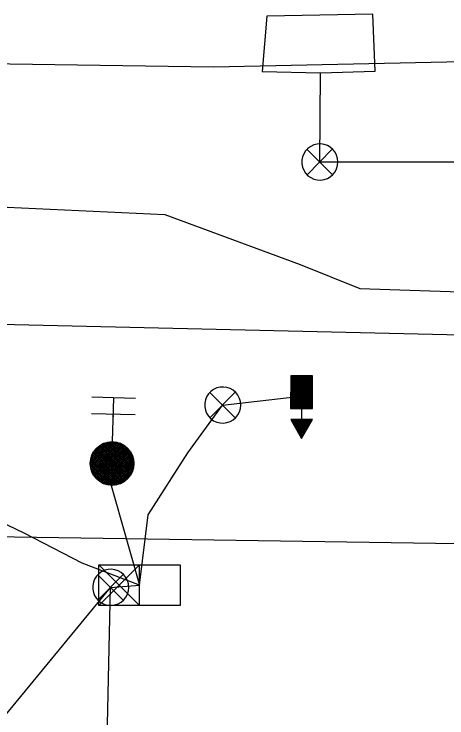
# Model space of a CAD drawing. Extents: x 596028 to 606371, y 330010 to 403088.
# Drawn here: x 602633.7 to 602712.8, y 366002.1 to 366130.7 of the extents above; entities that cross this region are included whole.
import ezdxf

# ---------------------------------------------------------------- set-up
doc = ezdxf.new("R2010")
doc.units = 0
for name, color, linetype in [('E_FTMS', 7, 'Continuous'), ('E_FTMS_Conduit', 7, 'Continuous'), ('E_SIG', 7, 'Continuous'), ('E_SIG_Conduit', 7, 'Continuous'), ('E_UTL_G_UG', 7, 'Continuous'), ('E_UTL_Overhead', 7, 'Continuous'), ('E_UTL_T_UG', 7, 'Continuous'), ('E_UTL_TV_UG', 7, 'Continuous')]:
    doc.layers.add(name, color=color, linetype=linetype)

msp = doc.modelspace()

# ---------------------------------------------------------------- linework, layer by layer
at = {"layer": 'E_FTMS'}
for p, q in [((602688.1, 366064.59), (602684.2, 366060.7)), ((602687.93, 366064.59), (602684.2, 366060.87)), ((602687.76, 366064.59), (602684.2, 366061.04)), ((602687.59, 366064.59), (602684.2, 366061.21)), ((602687.42, 366064.59), (602684.2, 366061.38)), ((602687.25, 366064.59), (602684.2, 366061.55)), ((602688.21, 366064.53), (602684.2, 366060.53)), ((602688.21, 366064.36), (602684.2, 366060.36)), ((602688.21, 366064.19), (602684.2, 366060.19)), ((602688.21, 366064.02), (602684.2, 366060.02)), ((602688.21, 366063.85), (602684.2, 366059.85)), ((602688.21, 366063.68), (602684.2, 366059.68)), ((602687.08, 366064.59), (602684.21, 366061.72)), ((602686.06, 366064.59), (602684.21, 366062.74)), ((602685.05, 366064.59), (602684.21, 366063.75)), ((602686.91, 366064.59), (602684.21, 366061.89)), ((602685.89, 366064.59), (602684.21, 366062.91)), ((602684.88, 366064.59), (602684.21, 366063.92)), ((602686.74, 366064.59), (602684.21, 366062.06)), ((602685.72, 366064.59), (602684.21, 366063.08)), ((602684.71, 366064.59), (602684.21, 366064.09)), ((602686.57, 366064.59), (602684.21, 366062.23)), ((602685.55, 366064.59), (602684.21, 366063.25)), ((602684.54, 366064.59), (602684.21, 366064.26)), ((602686.4, 366064.59), (602684.21, 366062.4)), ((602685.38, 366064.59), (602684.21, 366063.42)), ((602684.37, 366064.59), (602684.21, 366064.43)), ((602686.23, 366064.59), (602684.21, 366062.57)), ((602685.21, 366064.59), (602684.21, 366063.59)), ((602688.2, 366060.45), (602684.21, 366064.46)), ((602688.2, 366060.28), (602684.21, 366064.29)), ((602688.2, 366060.11), (602684.21, 366064.12)), ((602688.2, 366059.94), (602684.21, 366063.95)), ((602688.2, 366059.77), (602684.21, 366063.78)), ((602688.2, 366059.6), (602684.21, 366063.61)), ((602688.2, 366060.62), (602684.25, 366064.59)), ((602688.2, 366060.79), (602684.41, 366064.59)), ((602688.2, 366060.96), (602684.58, 366064.59)), ((602688.2, 366061.13), (602684.75, 366064.59)), ((602688.2, 366061.3), (602684.92, 366064.59)), ((602688.2, 366061.47), (602685.09, 366064.59)), ((602688.2, 366061.64), (602685.26, 366064.59)), ((602688.21, 366061.81), (602685.43, 366064.59)), ((602688.21, 366061.98), (602685.6, 366064.59)), ((602688.21, 366062.15), (602685.77, 366064.59)), ((602688.21, 366062.32), (602685.94, 366064.59)), ((602688.21, 366062.49), (602686.11, 366064.59)), ((602688.21, 366062.66), (602686.28, 366064.59)), ((602688.21, 366062.83), (602686.45, 366064.59)), ((602688.21, 366063), (602686.62, 366064.59)), ((602688.21, 366063.17), (602686.79, 366064.59)), ((602688.21, 366063.34), (602686.96, 366064.59)), ((602688.21, 366063.51), (602687.13, 366064.59)), ((602688.21, 366063.68), (602687.3, 366064.59)), ((602688.21, 366063.85), (602687.47, 366064.59)), ((602688.21, 366064.02), (602687.64, 366064.59)), ((602688.21, 366064.19), (602687.81, 366064.59)), ((602688.21, 366064.36), (602687.98, 366064.59)), ((602688.21, 366064.53), (602688.15, 366064.59)), ((602688.21, 366063.51), (602684.2, 366059.51)), ((602688.21, 366063.34), (602684.2, 366059.34)), ((602688.21, 366063.17), (602684.2, 366059.17)), ((602688.21, 366063), (602684.2, 366059)), ((602688.21, 366062.83), (602684.2, 366058.83)), ((602688.21, 366062.66), (602684.2, 366058.66)), ((602688.2, 366059.43), (602684.21, 366063.44)), ((602688.2, 366059.26), (602684.21, 366063.27)), ((602688.2, 366059.09), (602684.21, 366063.1)), ((602688.2, 366058.92), (602684.21, 366062.93)), ((602688.2, 366058.76), (602684.21, 366062.76)), ((602688.2, 366058.59), (602684.21, 366062.59)), ((602688.03, 366058.59), (602684.21, 366062.42)), ((602688.21, 366062.49), (602684.3, 366058.59)), ((602688.21, 366062.32), (602684.47, 366058.59)), ((602687.18, 366058.59), (602684.2, 366061.57)), ((602687.01, 366058.59), (602684.2, 366061.4)), ((602686.84, 366058.59), (602684.2, 366061.23)), ((602686.67, 366058.59), (602684.2, 366061.06)), ((602687.86, 366058.59), (602684.21, 366062.25)), ((602687.69, 366058.59), (602684.21, 366062.08)), ((602687.52, 366058.59), (602684.21, 366061.91)), ((602687.35, 366058.59), (602684.21, 366061.74)), ((602688.21, 366062.15), (602684.64, 366058.59)), ((602688.21, 366061.98), (602684.81, 366058.59)), ((602688.21, 366061.81), (602684.98, 366058.59)), ((602688.2, 366061.64), (602685.15, 366058.59)), ((602688.2, 366061.47), (602685.32, 366058.59)), ((602688.2, 366061.3), (602685.49, 366058.59)), ((602688.2, 366061.13), (602685.66, 366058.59)), ((602655.87, 366060.46), (602647.87, 366060.66)), ((602651.67, 366052.56), (602651.87, 366060.56)), ((602686.5, 366058.59), (602684.2, 366060.89)), ((602686.33, 366058.59), (602684.2, 366060.72)), ((602686.16, 366058.59), (602684.2, 366060.55)), ((602685.99, 366058.59), (602684.2, 366060.38)), ((602685.82, 366058.59), (602684.2, 366060.21)), ((602685.66, 366058.59), (602684.2, 366060.05)), ((602685.49, 366058.59), (602684.2, 366059.88)), ((602688.2, 366060.96), (602685.82, 366058.59)), ((602688.2, 366060.79), (602685.99, 366058.59)), ((602688.2, 366060.62), (602686.16, 366058.59)), ((602688.2, 366060.45), (602686.33, 366058.59)), ((602688.2, 366060.28), (602686.5, 366058.59)), ((602688.2, 366060.11), (602686.67, 366058.59)), ((602688.2, 366059.94), (602686.84, 366058.59)), ((602688.2, 366059.77), (602687.01, 366058.59)), ((602685.32, 366058.59), (602684.2, 366059.71)), ((602685.15, 366058.59), (602684.2, 366059.54)), ((602684.98, 366058.59), (602684.2, 366059.37)), ((602684.81, 366058.59), (602684.2, 366059.2)), ((602684.64, 366058.59), (602684.2, 366059.03)), ((602684.47, 366058.59), (602684.2, 366058.86)), ((602684.3, 366058.59), (602684.2, 366058.69)), ((602686.2, 366058.59), (602686.2, 366056.59)), ((602688.2, 366059.6), (602687.18, 366058.59)), ((602688.2, 366059.43), (602687.35, 366058.59)), ((602688.2, 366059.26), (602687.52, 366058.59)), ((602688.2, 366059.09), (602687.69, 366058.59)), ((602688.2, 366058.92), (602687.86, 366058.59)), ((602688.2, 366058.76), (602688.03, 366058.59)), ((602655.79, 366057.46), (602647.8, 366057.66)), ((602651.79, 366057.34), (602651.78, 366057.08)), ((602651.79, 366057.34), (602651.79, 366057.34)), ((602684.22, 366056.59), (602684.22, 366056.59)), ((602684.39, 366056.59), (602684.28, 366056.48)), ((602686.76, 366054.11), (602684.29, 366056.59)), ((602684.56, 366056.59), (602684.34, 366056.37)), ((602686.7, 366054), (602684.35, 366056.36)), ((602684.73, 366056.59), (602684.41, 366056.26)), ((602686.83, 366054.22), (602684.46, 366056.59)), ((602684.9, 366056.59), (602684.47, 366056.16)), ((602685.07, 366056.59), (602684.53, 366056.05)), ((602686.64, 366053.89), (602684.58, 366055.96)), ((602685.24, 366056.59), (602684.59, 366055.94)), ((602686.89, 366054.32), (602684.63, 366056.59)), ((602685.41, 366056.59), (602684.65, 366055.83)), ((602685.58, 366056.59), (602684.72, 366055.73)), ((602685.75, 366056.59), (602684.78, 366055.62)), ((602686.95, 366054.43), (602684.8, 366056.59)), ((602685.92, 366056.59), (602684.84, 366055.51)), ((602686.09, 366056.59), (602684.9, 366055.4)), ((602686.26, 366056.59), (602684.96, 366055.3)), ((602687.01, 366054.54), (602684.97, 366056.59)), ((602686.43, 366056.59), (602685.03, 366055.19)), ((602686.6, 366056.59), (602685.09, 366055.08)), ((602687.07, 366054.65), (602685.14, 366056.59)), ((602686.77, 366056.59), (602685.15, 366054.97)), ((602686.94, 366056.59), (602685.21, 366054.86)), ((602687.11, 366056.59), (602685.27, 366054.76)), ((602687.14, 366054.75), (602685.31, 366056.59)), ((602687.28, 366056.59), (602685.33, 366054.65)), ((602687.45, 366056.59), (602685.4, 366054.54)), ((602687.62, 366056.59), (602685.46, 366054.43)), ((602687.2, 366054.86), (602685.48, 366056.59)), ((602687.79, 366056.59), (602685.52, 366054.33)), ((602687.96, 366056.59), (602685.58, 366054.22)), ((602688.13, 366056.59), (602685.64, 366054.11)), ((602687.26, 366054.97), (602685.65, 366056.59)), ((602688.06, 366056.35), (602685.71, 366054)), ((602687.83, 366055.95), (602685.77, 366053.9)), ((602687.32, 366055.08), (602685.82, 366056.59)), ((602687.39, 366055.18), (602685.99, 366056.59)), ((602687.45, 366055.29), (602686.15, 366056.59)), ((602687.51, 366055.4), (602686.32, 366056.59)), ((602687.57, 366055.51), (602686.49, 366056.59)), ((602687.64, 366055.61), (602686.66, 366056.59)), ((602687.7, 366055.72), (602686.83, 366056.59)), ((602687.76, 366055.83), (602687, 366056.59)), ((602687.82, 366055.94), (602687.17, 366056.59)), ((602687.88, 366056.04), (602687.34, 366056.59)), ((602687.95, 366056.15), (602687.51, 366056.59)), ((602688.01, 366056.26), (602687.68, 366056.59)), ((602688.07, 366056.37), (602687.85, 366056.59)), ((602688.13, 366056.47), (602688.02, 366056.59)), ((602688.2, 366056.58), (602688.19, 366056.59)), ((602686.58, 366053.79), (602684.81, 366055.55)), ((602686.51, 366053.68), (602685.05, 366055.15)), ((602686.45, 366053.57), (602685.28, 366054.75)), ((602687.6, 366055.55), (602685.83, 366053.79)), ((602687.37, 366055.15), (602685.89, 366053.68)), ((602687.13, 366054.75), (602685.95, 366053.57)), ((602686.39, 366053.46), (602685.51, 366054.35)), ((602686.33, 366053.36), (602685.74, 366053.95)), ((602686.26, 366053.25), (602685.97, 366053.54)), ((602686.9, 366054.35), (602686.02, 366053.46)), ((602686.67, 366053.94), (602686.08, 366053.36)), ((602686.44, 366053.54), (602686.14, 366053.25)), ((602647.58, 366048.41), (602651.92, 366052.54)), ((602647.59, 366048.75), (602651.58, 366052.55)), ((602647.61, 366049.11), (602651.23, 366052.54)), ((602647.61, 366048.11), (602652.22, 366052.5)), ((602647.65, 366047.82), (602652.52, 366052.45)), ((602647.69, 366049.52), (602650.81, 366052.48)), ((602647.71, 366047.55), (602652.78, 366052.36)), ((602647.79, 366047.29), (602653.03, 366052.28)), ((602647.85, 366050), (602650.33, 366052.36)), ((602647.87, 366047.04), (602653.27, 366052.17)), ((602647.99, 366046.82), (602653.5, 366052.05)), ((602648.15, 366050.61), (602649.7, 366052.09)), ((602649.6, 366052.03), (602654.93, 366046.42)), ((602649.81, 366052.15), (602655.06, 366046.63)), ((602650.05, 366052.25), (602655.17, 366046.86)), ((602650.29, 366052.34), (602655.28, 366047.09)), ((602650.54, 366052.43), (602655.37, 366047.36)), ((602650.83, 366052.48), (602655.44, 366047.62)), ((602651.11, 366052.53), (602655.5, 366047.91)), ((602651.42, 366052.55), (602655.54, 366048.22)), ((602651.75, 366052.55), (602655.56, 366048.54)), ((602652.12, 366052.51), (602655.54, 366048.92)), ((602652.51, 366052.45), (602655.48, 366049.32)), ((602652.99, 366052.29), (602655.38, 366049.78)), ((602686.2, 366053.14), (602686.2, 366053.14)), ((602648.1, 366046.59), (602653.72, 366051.93)), ((602648.22, 366046.38), (602653.91, 366051.79)), ((602648.34, 366050.92), (602653.75, 366045.23)), ((602648.37, 366046.19), (602654.11, 366051.64)), ((602648.49, 366051.1), (602653.95, 366045.37)), ((602648.52, 366046), (602654.3, 366051.49)), ((602648.65, 366051.29), (602654.14, 366045.51)), ((602648.67, 366045.81), (602654.46, 366051.31)), ((602648.82, 366051.46), (602654.31, 366045.68)), ((602648.85, 366045.65), (602654.62, 366051.13)), ((602649, 366051.61), (602654.48, 366045.85)), ((602649.03, 366045.49), (602654.77, 366050.95)), ((602649.19, 366051.77), (602654.65, 366046.02)), ((602649.22, 366045.34), (602654.9, 366050.74)), ((602649.38, 366051.91), (602654.79, 366046.22)), ((602653.61, 366051.99), (602655.12, 366050.4)), ((602647.69, 366049.51), (602652.32, 366044.64)), ((602647.77, 366049.78), (602652.58, 366044.71)), ((602647.86, 366050.03), (602652.85, 366044.78)), ((602647.96, 366050.28), (602653.09, 366044.88)), ((602648.08, 366050.49), (602653.32, 366044.98)), ((602648.21, 366050.71), (602653.55, 366045.09)), ((602649.43, 366045.2), (602655.04, 366050.54)), ((602649.63, 366045.07), (602655.15, 366050.32)), ((602649.87, 366044.96), (602655.25, 366050.08)), ((602650.1, 366044.86), (602655.35, 366049.85)), ((602650.35, 366044.76), (602655.42, 366049.58)), ((602647.58, 366048.58), (602651.38, 366044.58)), ((602647.59, 366048.92), (602651.72, 366044.58)), ((602647.59, 366048.22), (602651.03, 366044.61)), ((602647.63, 366049.22), (602652.02, 366044.61)), ((602650.63, 366044.69), (602655.49, 366049.31)), ((602650.91, 366044.62), (602655.53, 366049.02)), ((602651.22, 366044.59), (602655.55, 366048.71)), ((602651.55, 366044.57), (602655.56, 366048.39)), ((602647.65, 366047.81), (602650.61, 366044.7)), ((602647.78, 366047.32), (602650.14, 366044.84)), ((602651.92, 366044.6), (602655.52, 366048.01)), ((602652.31, 366044.64), (602655.44, 366047.61)), ((602652.8, 366044.77), (602655.31, 366047.15)), ((602648.05, 366046.69), (602649.53, 366045.14)), ((602653.43, 366045.04), (602655.02, 366046.55))]:
    msp.add_line(p, q, dxfattribs=at)
for points in [[(602684.21, 366064.59), (602684.2, 366058.59), (602688.2, 366058.59), (602688.21, 366064.59)], [(602688.2, 366056.59), (602684.22, 366056.59), (602686.2, 366053.14)]]:
    msp.add_lwpolyline(points, close=True, dxfattribs=at)
for points in [[(602675.07, 366059.25), (602675.01, 366059.87), (602674.84, 366060.47), (602674.55, 366061.03), (602674.16, 366061.53), (602673.69, 366061.94), (602673.15, 366062.25), (602672.55, 366062.46), (602671.93, 366062.54), (602671.3, 366062.51), (602670.7, 366062.37), (602670.12, 366062.11), (602669.61, 366061.74), (602669.18, 366061.29), (602668.84, 366060.76), (602668.61, 366060.18), (602668.49, 366059.56), (602668.49, 366058.93), (602668.61, 366058.32), (602668.84, 366057.74), (602669.18, 366057.21), (602669.61, 366056.75), (602670.12, 366056.39), (602670.7, 366056.13), (602671.3, 366055.98), (602671.93, 366055.95), (602672.55, 366056.04), (602673.15, 366056.25), (602673.69, 366056.56), (602674.16, 366056.97), (602674.55, 366057.46), (602674.84, 366058.02), (602675.01, 366058.62), (602675.07, 366059.25)], [(602674.04, 366061.58), (602669.43, 366056.93)], [(602669.43, 366061.54), (602674.08, 366056.88)], [(602654.6, 366025.95), (602654.55, 366026.57), (602654.37, 366027.17), (602654.08, 366027.73), (602653.69, 366028.23), (602653.22, 366028.64), (602652.68, 366028.95), (602652.08, 366029.16), (602651.46, 366029.24), (602650.84, 366029.21), (602650.23, 366029.07), (602649.65, 366028.81), (602649.14, 366028.44), (602648.71, 366027.99), (602648.37, 366027.46), (602648.14, 366026.88), (602648.02, 366026.26), (602648.02, 366025.63), (602648.14, 366025.02), (602648.37, 366024.44), (602648.71, 366023.91), (602649.14, 366023.45), (602649.65, 366023.09), (602650.23, 366022.83), (602650.84, 366022.68), (602651.46, 366022.65), (602652.08, 366022.74), (602652.68, 366022.95), (602653.22, 366023.26), (602653.69, 366023.67), (602654.08, 366024.16), (602654.37, 366024.72), (602654.55, 366025.32), (602654.6, 366025.95)], [(602649.14, 366022.64), (602649.14, 366030.06)], [(602649.14, 366030.06), (602663.99, 366030.06)], [(602656.57, 366030.06), (602649.14, 366022.64)], [(602649.14, 366030.06), (602656.57, 366022.64)], [(602656.57, 366022.64), (602656.57, 366030.06)], [(602663.99, 366030.06), (602663.99, 366022.64)], [(602653.57, 366028.28), (602648.96, 366023.63)], [(602648.96, 366028.24), (602653.61, 366023.58)], [(602656.57, 366026.35), (602656.57, 366026.35)], [(602663.99, 366022.64), (602649.14, 366022.64)]]:
    msp.add_lwpolyline(points, dxfattribs=at)
msp.add_circle((602651.57, 366048.57), 4, dxfattribs=at)
at = {"layer": 'E_FTMS_Conduit'}
for points in [[(602650.47, 366047.79), (602656.57, 366026.35), (602646.1, 366030.36), (602635.49, 366035.87), (602619.06, 366043.71), (602612.33, 366048.11), (602584.06, 366063.41), (602541.32, 366090.52)], [(602651.3, 366025.95), (602656.57, 366026.35), (602658.13, 366039.22), (602665.38, 366050.54), (602671.77, 366059.25), (602684.98, 366060.73)], [(602622.4, 365820.89), (602622.4, 365990.9), (602651.3, 366025.95)], [(602693.3, 365639.79), (602692.5, 365652.6), (602664.74, 365858.79), (602649.99, 365967.57), (602651.3, 366025.95)]]:
    msp.add_lwpolyline(points, dxfattribs=at)
at = {"layer": 'E_SIG'}
for points in [[(602689.68, 366119.94), (602699.62, 366120.25), (602699.25, 366130.66), (602679.85, 366130.26), (602679.02, 366120.18), (602689.68, 366119.94)], [(602692.83, 366103.64), (602692.77, 366104.26), (602692.6, 366104.86), (602692.31, 366105.42), (602691.92, 366105.92), (602691.45, 366106.33), (602690.91, 366106.64), (602690.31, 366106.84), (602689.69, 366106.93), (602689.06, 366106.9), (602688.46, 366106.76), (602687.88, 366106.5), (602687.37, 366106.13), (602686.94, 366105.68), (602686.6, 366105.15), (602686.37, 366104.57), (602686.25, 366103.95), (602686.25, 366103.32), (602686.37, 366102.71), (602686.6, 366102.13), (602686.94, 366101.6), (602687.37, 366101.14), (602687.88, 366100.78), (602688.46, 366100.52), (602689.06, 366100.37), (602689.69, 366100.34), (602690.31, 366100.43), (602690.91, 366100.64), (602691.45, 366100.95), (602691.92, 366101.36), (602692.31, 366101.85), (602692.6, 366102.41), (602692.77, 366103.01), (602692.83, 366103.64)], [(602691.8, 366105.97), (602687.19, 366101.32)], [(602687.19, 366105.93), (602691.84, 366101.27)]]:
    msp.add_lwpolyline(points, dxfattribs=at)
at = {"layer": 'E_SIG_Conduit'}
for points in [[(602689.53, 366103.64), (602689.68, 366119.94)], [(602689.53, 366103.64), (602775.43, 366103.64), (602859.52, 366103.24), (602919.4, 366101.95), (602996.89, 366100.78)]]:
    msp.add_lwpolyline(points, dxfattribs=at)
at = {"layer": 'E_UTL_G_UG'}
msp.add_lwpolyline([(602064.65, 366129.33), (602159.75, 366129.18), (602186.46, 366129.51), (602351.38, 366125.7), (602670.13, 366121.01), (602772.38, 366123.19), (602906.89, 366119.45), (603193.33, 366116.32), (603228.66, 366114.99), (603341.11, 366111.13), (603400.82, 366108.8), (603461.16, 366107.3), (603499.17, 366106.9), (603544.47, 366106.13), (603614.76, 366105.01), (603698.76, 366104.03), (603783.07, 366102.8), (603815.22, 366102.1), (603848.85, 366101.72), (603872.94, 366101.46), (603913.18, 366100.92), (604019.09, 366099.63), (604048.66, 366099.45), (604073.49, 366098.99)], dxfattribs=at)
at = {"layer": 'E_UTL_Overhead'}
msp.add_lwpolyline([(601249.7, 366078.68), (601344.65, 366080.23), (601543.43, 366080.93), (601669.7, 366081.28), (601780.71, 366081.68), (601890.31, 366081.76), (601961.16, 366077.77), (602036.2, 366067.33), (602181.58, 366085.08), (602296.72, 366081.44), (602344.56, 366079.52), (602371.94, 366078.93), (602585.07, 366035.91), (602953.71, 366030.37), (603201.09, 366091.48), (603317.6, 366100.34), (603443.01, 366096.25), (603471.34, 366095.25), (603557.26, 366094.43), (603700.38, 366092.15), (603857.89, 366090.59), (604035.11, 366088.93), (604164.86, 366086.71)], dxfattribs=at)
at = {"layer": 'E_UTL_T_UG'}
msp.add_lwpolyline([(602077.12, 366088.3), (602167.89, 366087.15), (602223.02, 366088.09), (602291.54, 366086.19), (602373.64, 366084.29), (602509.94, 366076.82), (602670.58, 366073.08), (602776.07, 366070.69), (602857.72, 366069.77), (602902.66, 366069.31), (602964.99, 366069.18), (603035.54, 366069.6), (603104.02, 366068.3)], dxfattribs=at)
at = {"layer": 'E_UTL_TV_UG'}
msp.add_lwpolyline([(602585.07, 366035.91), (602573.94, 366055.01), (602566.64, 366075.34), (602565.94, 366088), (602571.97, 366094.41), (602616.6, 366096.13), (602661.22, 366094.07), (602685.93, 366084.89), (602696.84, 366080.51), (602782.91, 366077.67), (602858.42, 366081.01), (602902.89, 366088.18), (602953.61, 366089.26)], dxfattribs=at)

doc.saveas('drawing.dxf')
